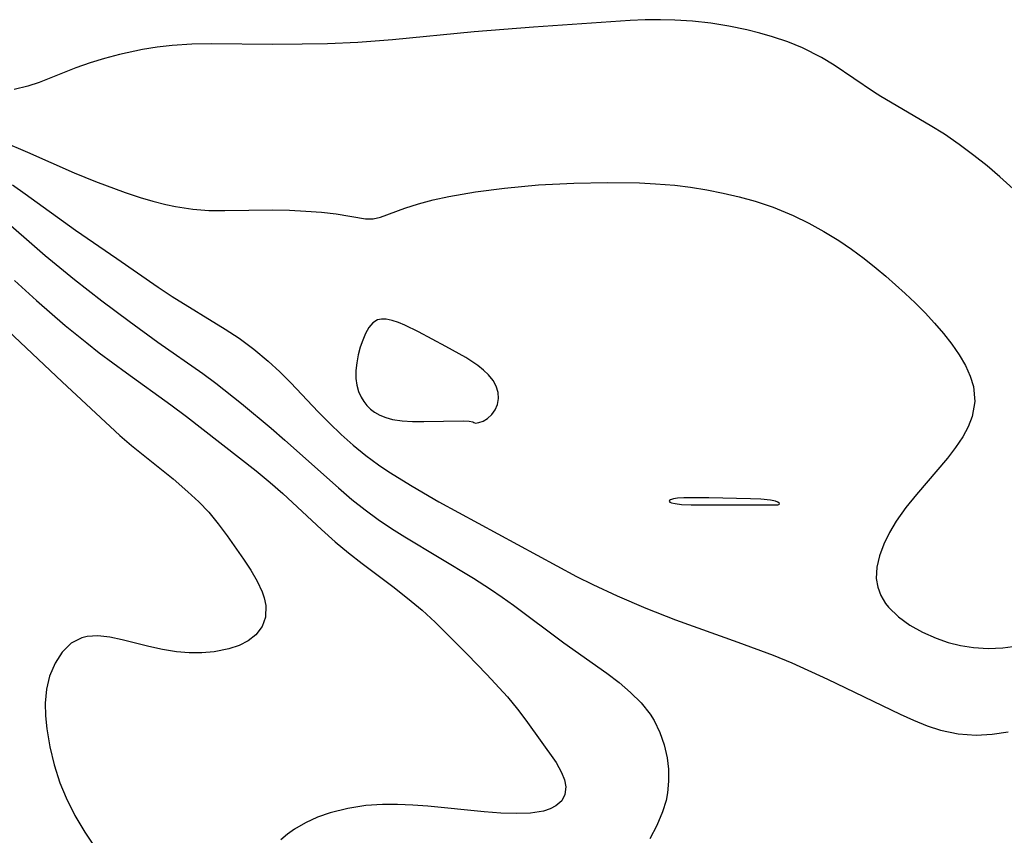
# Model space of a CAD drawing. Header units: metres. Extents: x 1073367 to 1082519, y 1569854 to 1574957.
# Tile 528 of 656: x 1078103 to 1078201, y 1573650 to 1573732. Entities that reach past the tile are written whole.
import ezdxf

# ---------------------------------------------------------------- set-up
doc = ezdxf.new("R2010")
doc.units = ezdxf.units.M
doc.layers.add('CGG_CurvaNivelLidar_v1', color=253, linetype='Continuous', lineweight=30)

msp = doc.modelspace()

# ---------------------------------------------------------------- linework, layer by layer
at = {"layer": 'CGG_CurvaNivelLidar_v1'}
for p, q in [((1078165.5881, 1573731.5959, 71), (1078164.0738, 1573731.5314, 71)), ((1078167.099, 1573731.6182, 71), (1078165.5881, 1573731.5959, 71)), ((1078168.5406, 1573731.585, 71), (1078167.099, 1573731.6182, 71)), ((1078154.4445, 1573730.8897, 71), (1078148.5256, 1573730.4112, 71)), ((1078164.0738, 1573731.5314, 71), (1078154.4445, 1573730.8897, 71)), ((1078170.288, 1573731.4659, 71), (1078168.5406, 1573731.585, 71)), ((1078172.1143, 1573731.2569, 71), (1078170.288, 1573731.4659, 71)), ((1078173.924, 1573730.9701, 71), (1078172.1143, 1573731.2569, 71)), ((1078175.7113, 1573730.6066, 71), (1078173.924, 1573730.9701, 71)), ((1078148.5256, 1573730.4112, 71), (1078140.3835, 1573729.6141, 71)), ((1078177.0063, 1573730.2877, 71), (1078175.7113, 1573730.6066, 71)), ((1078178.2808, 1573729.9202, 71), (1078177.0063, 1573730.2877, 71)), ((1078179.7902, 1573729.4037, 71), (1078178.2808, 1573729.9202, 71)), ((1078116.9474, 1573728.8841, 71), (1078115.466, 1573728.6428, 71)), ((1078118.4425, 1573729.0598, 71), (1078116.9474, 1573728.8841, 71)), ((1078120.3833, 1573729.1827, 71), (1078118.4425, 1573729.0598, 71)), ((1078122.3369, 1573729.2166, 71), (1078120.3833, 1573729.1827, 71)), ((1078128.434, 1573729.1399, 71), (1078122.3369, 1573729.2166, 71)), ((1078131.3727, 1573729.1629, 71), (1078128.434, 1573729.1399, 71)), ((1078133.9139, 1573729.2235, 71), (1078131.3727, 1573729.1629, 71)), ((1078136.9427, 1573729.3593, 71), (1078133.9139, 1573729.2235, 71)), ((1078140.3835, 1573729.6141, 71), (1078136.9427, 1573729.3593, 71)), ((1078181.2559, 1573728.8073, 71), (1078179.7902, 1573729.4037, 71)), ((1078183.148, 1573727.8672, 71), (1078181.2559, 1573728.8073, 71)), ((1078111.6931, 1573727.7572, 71), (1078110.242, 1573727.3141, 71)), ((1078113.1781, 1573728.1516, 71), (1078111.6931, 1573727.7572, 71)), ((1078115.466, 1573728.6428, 71), (1078113.1781, 1573728.1516, 71)), ((1078184.4221, 1573727.093, 71), (1078183.148, 1573727.8672, 71)), ((1078108.8338, 1573726.8273, 71), (1078105.1661, 1573725.3635, 71)), ((1078110.242, 1573727.3141, 71), (1078108.8338, 1573726.8273, 71)), ((1078188.3428, 1573724.4258, 71), (1078184.4221, 1573727.093, 71)), ((1078104.0517, 1573724.9772, 71), (1078102.678, 1573724.6779, 71)), ((1078105.1661, 1573725.3635, 71), (1078104.0517, 1573724.9772, 71)), ((1078189.055, 1573723.9703, 71), (1078188.3428, 1573724.4258, 71)), ((1078193.9727, 1573721.0787, 71), (1078189.055, 1573723.9703, 71)), ((1078195.3954, 1573720.1936, 71), (1078193.9727, 1573721.0787, 71)), ((1078196.8887, 1573719.1709, 71), (1078195.3954, 1573720.1936, 71)), ((1078101.5264, 1573719.4668, 70.5), (1078104.013, 1573718.4133, 70.5)), ((1078198.3442, 1573718.0887, 71), (1078196.8887, 1573719.1709, 71)), ((1078104.013, 1573718.4133, 70.5), (1078108.6735, 1573716.3655, 70.5)), ((1078199.6576, 1573717.0495, 71), (1078198.3442, 1573718.0887, 71)), ((1078200.9346, 1573715.9673, 71), (1078199.6576, 1573717.0495, 71)), ((1078108.6735, 1573716.3655, 70.5), (1078110.8002, 1573715.509, 70.5)), ((1078205.2328, 1573712.0606, 71), (1078200.9346, 1573715.9673, 71)), ((1078102.5229, 1573715.1449, 70), (1078103.7861, 1573714.2604, 70)), ((1078110.8002, 1573715.509, 70.5), (1078113.742, 1573714.3968, 70.5)), ((1078151.5591, 1573714.8445, 70.5), (1078154.9447, 1573715.1529, 70.5)), ((1078154.9447, 1573715.1529, 70.5), (1078158.477, 1573715.3398, 70.5)), ((1078158.477, 1573715.3398, 70.5), (1078161.8286, 1573715.3974, 70.5)), ((1078161.8286, 1573715.3974, 70.5), (1078165.0229, 1573715.3481, 70.5)), ((1078165.0229, 1573715.3481, 70.5), (1078166.6167, 1573715.2695, 70.5)), ((1078166.6167, 1573715.2695, 70.5), (1078168.5233, 1573715.111, 70.5)), ((1078168.5233, 1573715.111, 70.5), (1078170.1085, 1573714.9179, 70.5)), ((1078170.1085, 1573714.9179, 70.5), (1078171.7357, 1573714.6602, 70.5)), ((1078103.7861, 1573714.2604, 70), (1078108.7775, 1573710.6281, 70)), ((1078113.742, 1573714.3968, 70.5), (1078115.2254, 1573713.8977, 70.5)), ((1078144.4339, 1573713.6567, 70.5), (1078145.9917, 1573714.0011, 70.5)), ((1078145.9917, 1573714.0011, 70.5), (1078148.6657, 1573714.4726, 70.5)), ((1078148.6657, 1573714.4726, 70.5), (1078151.5591, 1573714.8445, 70.5)), ((1078171.7357, 1573714.6602, 70.5), (1078173.3504, 1573714.3448, 70.5)), ((1078173.3504, 1573714.3448, 70.5), (1078174.9495, 1573713.97, 70.5)), ((1078174.9495, 1573713.97, 70.5), (1078176.5286, 1573713.5298, 70.5)), ((1078099.9669, 1573713.1541, 69.5), (1078105.7667, 1573708.1329, 69.5)), ((1078115.2254, 1573713.8977, 70.5), (1078116.4996, 1573713.5218, 70.5)), ((1078116.4996, 1573713.5218, 70.5), (1078117.7802, 1573713.1969, 70.5)), ((1078117.7802, 1573713.1969, 70.5), (1078118.7546, 1573712.989, 70.5)), ((1078118.7546, 1573712.989, 70.5), (1078120.499, 1573712.7299, 70.5)), ((1078141.6317, 1573712.8475, 70.5), (1078142.9711, 1573713.2725, 70.5)), ((1078142.9711, 1573713.2725, 70.5), (1078144.4339, 1573713.6567, 70.5)), ((1078176.5286, 1573713.5298, 70.5), (1078178.3406, 1573712.9185, 70.5)), ((1078120.499, 1573712.7299, 70.5), (1078122.0834, 1573712.6179, 70.5)), ((1078122.0834, 1573712.6179, 70.5), (1078123.6714, 1573712.5892, 70.5)), ((1078123.6714, 1573712.5892, 70.5), (1078128.4465, 1573712.6581, 70.5)), ((1078128.4465, 1573712.6581, 70.5), (1078130.1325, 1573712.6278, 70.5)), ((1078130.1325, 1573712.6278, 70.5), (1078131.7638, 1573712.5482, 70.5)), ((1078131.7638, 1573712.5482, 70.5), (1078133.3163, 1573712.4244, 70.5)), ((1078133.3163, 1573712.4244, 70.5), (1078134.7602, 1573712.2599, 70.5)), ((1078134.7602, 1573712.2599, 70.5), (1078137.7036, 1573711.7751, 70.5)), ((1078139.1971, 1573711.9258, 70.5), (1078141.6317, 1573712.8475, 70.5)), ((1078178.3406, 1573712.9185, 70.5), (1078180.3283, 1573712.0896, 70.5)), ((1078180.3283, 1573712.0896, 70.5), (1078181.8769, 1573711.3332, 70.5)), ((1078137.7036, 1573711.7751, 70.5), (1078138.4562, 1573711.7709, 70.5)), ((1078138.4562, 1573711.7709, 70.5), (1078139.1971, 1573711.9258, 70.5)), ((1078181.8769, 1573711.3332, 70.5), (1078183.39, 1573710.5031, 70.5)), ((1078108.7775, 1573710.6281, 70), (1078112.9185, 1573707.8232, 70)), ((1078183.39, 1573710.5031, 70.5), (1078184.864, 1573709.6026, 70.5)), ((1078184.864, 1573709.6026, 70.5), (1078186.1453, 1573708.738, 70.5)), ((1078105.7667, 1573708.1329, 69.5), (1078108.6763, 1573705.7401, 69.5)), ((1078186.1453, 1573708.738, 70.5), (1078187.3912, 1573707.824, 70.5)), ((1078112.9185, 1573707.8232, 70), (1078117.0303, 1573704.96, 70)), ((1078187.3912, 1573707.824, 70.5), (1078188.6008, 1573706.8663, 70.5)), ((1078188.6008, 1573706.8663, 70.5), (1078189.5469, 1573706.0677, 70.5)), ((1078102.7138, 1573705.6209, 69), (1078104.9029, 1573703.6187, 69)), ((1078108.6763, 1573705.7401, 69.5), (1078111.4175, 1573703.6023, 69.5)), ((1078189.5469, 1573706.0677, 70.5), (1078191.4914, 1573704.3342, 70.5)), ((1078117.0303, 1573704.96, 70), (1078118.4143, 1573704.0346, 70)), ((1078191.4914, 1573704.3342, 70.5), (1078192.481, 1573703.3994, 70.5)), ((1078104.9029, 1573703.6187, 69), (1078107.7717, 1573701.1402, 69)), ((1078111.4175, 1573703.6023, 69.5), (1078114.1268, 1573701.56, 69.5)), ((1078118.4143, 1573704.0346, 70), (1078123.6967, 1573700.7922, 70)), ((1078192.481, 1573703.3994, 70.5), (1078193.478, 1573702.3944, 70.5)), ((1078193.478, 1573702.3944, 70.5), (1078194.4263, 1573701.3691, 70.5)), ((1078101.4922, 1573701.1705, 68.5), (1078107.4497, 1573695.5365, 68.5)), ((1078114.1268, 1573701.56, 69.5), (1078117.0137, 1573699.4864, 69.5)), ((1078138.4303, 1573701.3922, 70.5), (1078138.0417, 1573700.9318, 70.5)), ((1078138.8876, 1573701.6913, 70.5), (1078138.4303, 1573701.3922, 70.5)), ((1078139.3085, 1573701.7876, 70.5), (1078138.8876, 1573701.6913, 70.5)), ((1078139.7728, 1573701.7747, 70.5), (1078139.3085, 1573701.7876, 70.5)), ((1078140.3598, 1573701.651, 70.5), (1078139.7728, 1573701.7747, 70.5)), ((1078140.9811, 1573701.4391, 70.5), (1078140.3598, 1573701.651, 70.5)), ((1078141.6279, 1573701.1636, 70.5), (1078140.9811, 1573701.4391, 70.5)), ((1078194.4263, 1573701.3691, 70.5), (1078195.3197, 1573700.3294, 70.5)), ((1078107.7717, 1573701.1402, 69), (1078109.911, 1573699.4008, 69)), ((1078123.6967, 1573700.7922, 70), (1078125.0909, 1573699.8689, 70)), ((1078137.7079, 1573700.3535, 70.5), (1078137.4202, 1573699.6911, 70.5)), ((1078138.0417, 1573700.9318, 70.5), (1078137.7079, 1573700.3535, 70.5)), ((1078142.975, 1573700.4949, 70.5), (1078141.6279, 1573701.1636, 70.5)), ((1078145.7091, 1573699.0527, 70.5), (1078142.975, 1573700.4949, 70.5)), ((1078195.3197, 1573700.3294, 70.5), (1078196.1454, 1573699.2808, 70.5)), ((1078109.911, 1573699.4008, 69), (1078111.1613, 1573698.4327, 69)), ((1078117.0137, 1573699.4864, 69.5), (1078121.479, 1573696.3579, 69.5)), ((1078125.0909, 1573699.8689, 70), (1078126.5707, 1573698.7733, 70)), ((1078137.4202, 1573699.6911, 70.5), (1078137.1755, 1573698.9704, 70.5)), ((1078196.1454, 1573699.2808, 70.5), (1078196.8852, 1573698.2196, 70.5)), ((1078111.1613, 1573698.4327, 69), (1078113.8906, 1573696.4196, 69)), ((1078126.5707, 1573698.7733, 70), (1078127.9858, 1573697.6007, 70)), ((1078137.1755, 1573698.9704, 70.5), (1078136.9754, 1573698.2119, 70.5)), ((1078147.688, 1573697.9555, 70.5), (1078145.7091, 1573699.0527, 70.5)), ((1078127.9858, 1573697.6007, 70), (1078129.1523, 1573696.5349, 70)), ((1078136.8271, 1573697.432, 70.5), (1078136.744, 1573696.645, 70.5)), ((1078136.9754, 1573698.2119, 70.5), (1078136.8271, 1573697.432, 70.5)), ((1078148.906, 1573697.1393, 70.5), (1078147.688, 1573697.9555, 70.5)), ((1078196.8852, 1573698.2196, 70.5), (1078197.5132, 1573697.1421, 70.5)), ((1078113.8906, 1573696.4196, 69), (1078118.2987, 1573693.2491, 69)), ((1078121.479, 1573696.3579, 69.5), (1078122.78, 1573695.3862, 69.5)), ((1078129.1523, 1573696.5349, 70), (1078130.2685, 1573695.4233, 70)), ((1078136.744, 1573696.645, 70.5), (1078136.7467, 1573695.8643, 70.5)), ((1078149.4623, 1573696.6952, 70.5), (1078148.906, 1573697.1393, 70.5)), ((1078149.9745, 1573696.2195, 70.5), (1078149.4623, 1573696.6952, 70.5)), ((1078197.5132, 1573697.1421, 70.5), (1078197.9795, 1573696.1015, 70.5)), ((1078107.4497, 1573695.5365, 68.5), (1078113.2245, 1573690.1806, 68.5)), ((1078122.78, 1573695.3862, 69.5), (1078125.3298, 1573693.3708, 69.5)), ((1078130.2685, 1573695.4233, 70), (1078132.9895, 1573692.5284, 70)), ((1078136.7467, 1573695.8643, 70.5), (1078136.8357, 1573695.2074, 70.5)), ((1078150.4088, 1573695.6704, 70.5), (1078149.9745, 1573696.2195, 70.5)), ((1078150.7204, 1573695.0881, 70.5), (1078150.4088, 1573695.6704, 70.5)), ((1078197.9795, 1573696.1015, 70.5), (1078198.2972, 1573695.0494, 70.5)), ((1078136.8357, 1573695.2074, 70.5), (1078137.0068, 1573694.5766, 70.5)), ((1078137.0068, 1573694.5766, 70.5), (1078137.2621, 1573693.9852, 70.5)), ((1078150.9116, 1573694.475, 70.5), (1078150.7204, 1573695.0881, 70.5)), ((1078150.9657, 1573693.8586, 70.5), (1078150.9116, 1573694.475, 70.5)), ((1078198.2972, 1573695.0494, 70.5), (1078198.4407, 1573693.565, 70.5)), ((1078125.3298, 1573693.3708, 69.5), (1078128.2997, 1573690.8981, 69.5)), ((1078137.2621, 1573693.9852, 70.5), (1078137.5255, 1573693.5557, 70.5)), ((1078137.5255, 1573693.5557, 70.5), (1078137.8391, 1573693.1625, 70.5)), ((1078150.8694, 1573693.266, 70.5), (1078150.9657, 1573693.8586, 70.5)), ((1078198.4407, 1573693.565, 70.5), (1078198.1702, 1573692.0701, 70.5)), ((1078118.2987, 1573693.2491, 69), (1078119.8443, 1573692.0876, 69)), ((1078132.9895, 1573692.5284, 70), (1078134.119, 1573691.397, 70)), ((1078137.8391, 1573693.1625, 70.5), (1078138.1997, 1573692.8077, 70.5)), ((1078138.1997, 1573692.8077, 70.5), (1078138.6032, 1573692.4988, 70.5)), ((1078138.6032, 1573692.4988, 70.5), (1078139.1364, 1573692.1968, 70.5)), ((1078150.274, 1573692.2611, 70.5), (1078150.6265, 1573692.7276, 70.5)), ((1078150.6265, 1573692.7276, 70.5), (1078150.8694, 1573693.266, 70.5)), ((1078119.8443, 1573692.0876, 69), (1078126.7928, 1573686.6568, 69)), ((1078134.119, 1573691.397, 70), (1078135.2805, 1573690.2939, 70)), ((1078139.1364, 1573692.1968, 70.5), (1078139.7176, 1573691.9623, 70.5)), ((1078139.7176, 1573691.9623, 70.5), (1078140.3982, 1573691.7882, 70.5)), ((1078140.3982, 1573691.7882, 70.5), (1078141.3451, 1573691.6565, 70.5)), ((1078141.3451, 1573691.6565, 70.5), (1078142.3953, 1573691.5909, 70.5)), ((1078142.3953, 1573691.5909, 70.5), (1078143.4974, 1573691.5725, 70.5)), ((1078143.4974, 1573691.5725, 70.5), (1078147.4276, 1573691.6293, 70.5)), ((1078147.4276, 1573691.6293, 70.5), (1078148.045, 1573691.6053, 70.5)), ((1078148.045, 1573691.6053, 70.5), (1078148.4033, 1573691.555, 70.5)), ((1078148.4033, 1573691.555, 70.5), (1078148.5, 1573691.4834, 70.5)), ((1078148.5, 1573691.4834, 70.5), (1078148.6632, 1573691.4247, 70.5)), ((1078148.6632, 1573691.4247, 70.5), (1078148.9913, 1573691.4673, 70.5)), ((1078148.9913, 1573691.4673, 70.5), (1078149.4196, 1573691.6223, 70.5)), ((1078149.4196, 1573691.6223, 70.5), (1078149.8566, 1573691.8872, 70.5)), ((1078149.8566, 1573691.8872, 70.5), (1078150.274, 1573692.2611, 70.5)), ((1078198.1702, 1573692.0701, 70.5), (1078197.7734, 1573691.0532, 70.5)), ((1078128.2997, 1573690.8981, 69.5), (1078129.6538, 1573689.7196, 69.5)), ((1078197.7734, 1573691.0532, 70.5), (1078197.2371, 1573690.0506, 70.5)), ((1078113.2245, 1573690.1806, 68.5), (1078114.3778, 1573689.1799, 68.5)), ((1078129.6538, 1573689.7196, 69.5), (1078134.9921, 1573684.9578, 69.5)), ((1078135.2805, 1573690.2939, 70), (1078136.4816, 1573689.2233, 70)), ((1078197.2371, 1573690.0506, 70.5), (1078196.5186, 1573688.9714, 70.5)), ((1078114.3778, 1573689.1799, 68.5), (1078118.5278, 1573685.8447, 68.5)), ((1078136.4816, 1573689.2233, 70), (1078137.7223, 1573688.2015, 70)), ((1078196.5186, 1573688.9714, 70.5), (1078195.6995, 1573687.9068, 70.5)), ((1078137.7223, 1573688.2015, 70), (1078139.0098, 1573687.2428, 70)), ((1078195.6995, 1573687.9068, 70.5), (1078192.6049, 1573684.2916, 70.5)), ((1078126.7928, 1573686.6568, 69), (1078128.2031, 1573685.4916, 69)), ((1078139.0098, 1573687.2428, 70), (1078140.0225, 1573686.5623, 70)), ((1078140.0225, 1573686.5623, 70), (1078142.3591, 1573685.1154, 70)), ((1078118.5278, 1573685.8447, 68.5), (1078120.0001, 1573684.5755, 68.5)), ((1078128.2031, 1573685.4916, 69), (1078129.458, 1573684.397, 69)), ((1078120.0001, 1573684.5755, 68.5), (1078121.0704, 1573683.5715, 68.5)), ((1078134.9921, 1573684.9578, 69.5), (1078136.3462, 1573683.8087, 69.5)), ((1078142.3591, 1573685.1154, 70), (1078145.0137, 1573683.5715, 70)), ((1078121.0704, 1573683.5715, 68.5), (1078122.0712, 1573682.5248, 68.5)), ((1078129.458, 1573684.397, 69), (1078133.3146, 1573680.8025, 69)), ((1078136.3462, 1573683.8087, 69.5), (1078137.6629, 1573682.756, 69.5)), ((1078145.0137, 1573683.5715, 70), (1078158.7142, 1573676.1438, 70)), ((1078167.9932, 1573683.6978, 70.5), (1078167.9608, 1573683.6265, 70.5)), ((1078167.9608, 1573683.6265, 70.5), (1078168.0308, 1573683.5466, 70.5)), ((1078168.0971, 1573683.7692, 70.5), (1078167.9932, 1573683.6978, 70.5)), ((1078168.0308, 1573683.5466, 70.5), (1078168.2015, 1573683.4756, 70.5)), ((1078168.4138, 1573683.8749, 70.5), (1078168.0971, 1573683.7692, 70.5)), ((1078168.7829, 1573683.93, 70.5), (1078168.4138, 1573683.8749, 70.5)), ((1078169.4197, 1573683.9669, 70.5), (1078168.7829, 1573683.93, 70.5)), ((1078171.9047, 1573683.9727, 70.5), (1078169.4197, 1573683.9669, 70.5)), ((1078176.0784, 1573683.8843, 70.5), (1078171.9047, 1573683.9727, 70.5)), ((1078177.1021, 1573683.8349, 70.5), (1078176.0784, 1573683.8843, 70.5)), ((1078178.0778, 1573683.7229, 70.5), (1078177.1021, 1573683.8349, 70.5)), ((1078178.5505, 1573683.6216, 70.5), (1078178.0778, 1573683.7229, 70.5)), ((1078178.7946, 1573683.5378, 70.5), (1078178.5505, 1573683.6216, 70.5)), ((1078178.9366, 1573683.4516, 70.5), (1078178.7946, 1573683.5378, 70.5)), ((1078192.6049, 1573684.2916, 70.5), (1078191.5491, 1573682.9888, 70.5)), ((1078122.0712, 1573682.5248, 68.5), (1078123.0247, 1573681.3775, 68.5)), ((1078137.6629, 1573682.756, 69.5), (1078138.9694, 1573681.8023, 69.5)), ((1078168.2015, 1573683.4756, 70.5), (1078168.562, 1573683.3914, 70.5)), ((1078168.562, 1573683.3914, 70.5), (1078169.1818, 1573683.3147, 70.5)), ((1078169.1818, 1573683.3147, 70.5), (1078170.1498, 1573683.2643, 70.5)), ((1078170.1498, 1573683.2643, 70.5), (1078178.5, 1573683.2668, 70.5)), ((1078178.5, 1573683.2668, 70.5), (1078178.7855, 1573683.264, 70.5)), ((1078178.7855, 1573683.264, 70.5), (1078178.9021, 1573683.3076, 70.5)), ((1078178.9021, 1573683.3076, 70.5), (1078178.966, 1573683.37, 70.5)), ((1078178.966, 1573683.37, 70.5), (1078178.9366, 1573683.4516, 70.5)), ((1078191.5491, 1573682.9888, 70.5), (1078190.5936, 1573681.6532, 70.5)), ((1078138.9694, 1573681.8023, 69.5), (1078140.2806, 1573680.9228, 69.5)), ((1078190.5936, 1573681.6532, 70.5), (1078189.9143, 1573680.5072, 70.5)), ((1078123.0247, 1573681.3775, 68.5), (1078123.9056, 1573680.1963, 68.5)), ((1078133.3146, 1573680.8025, 69), (1078134.659, 1573679.597, 69)), ((1078140.2806, 1573680.9228, 69.5), (1078141.6201, 1573680.0785, 69.5)), ((1078123.9056, 1573680.1963, 68.5), (1078125.5261, 1573677.8715, 68.5)), ((1078134.659, 1573679.597, 69), (1078135.9949, 1573678.488, 69)), ((1078141.6201, 1573680.0785, 69.5), (1078148.4713, 1573675.9565, 69.5)), ((1078189.9143, 1573680.5072, 70.5), (1078189.3562, 1573679.3474, 70.5)), ((1078189.3562, 1573679.3474, 70.5), (1078188.931, 1573678.1881, 70.5)), ((1078125.5261, 1573677.8715, 68.5), (1078126.2569, 1573676.7552, 68.5)), ((1078135.9949, 1573678.488, 69), (1078137.366, 1573677.4169, 69)), ((1078188.931, 1573678.1881, 70.5), (1078188.6706, 1573677.0466, 70.5)), ((1078126.2569, 1573676.7552, 68.5), (1078126.8962, 1573675.6621, 68.5)), ((1078137.366, 1573677.4169, 69), (1078140.4084, 1573675.1336, 69)), ((1078188.6706, 1573677.0466, 70.5), (1078188.6158, 1573675.9368, 70.5)), ((1078126.8962, 1573675.6621, 68.5), (1078127.4002, 1573674.5939, 68.5)), ((1078148.4713, 1573675.9565, 69.5), (1078150.1599, 1573674.867, 69.5)), ((1078158.7142, 1573676.1438, 70), (1078160.3497, 1573675.3356, 70)), ((1078188.6158, 1573675.9368, 70.5), (1078188.7538, 1573675.0572, 70.5)), ((1078140.4084, 1573675.1336, 69), (1078141.8971, 1573673.9779, 69)), ((1078150.1599, 1573674.867, 69.5), (1078151.3153, 1573674.076, 69.5)), ((1078160.3497, 1573675.3356, 70), (1078162.79, 1573674.1998, 70)), ((1078188.7538, 1573675.0572, 70.5), (1078189.0588, 1573674.2261, 70.5)), ((1078127.4002, 1573674.5939, 68.5), (1078127.6118, 1573673.9868, 68.5)), ((1078127.6118, 1573673.9868, 68.5), (1078127.7754, 1573673.2466, 68.5)), ((1078141.8971, 1573673.9779, 69), (1078143.3412, 1573672.7693, 69)), ((1078151.3153, 1573674.076, 69.5), (1078152.4533, 1573673.2611, 69.5)), ((1078162.79, 1573674.1998, 70), (1078165.6429, 1573672.9719, 70)), ((1078189.0588, 1573674.2261, 70.5), (1078189.5312, 1573673.4465, 70.5)), ((1078127.7754, 1573673.2466, 68.5), (1078127.7408, 1573672.0656, 68.5)), ((1078143.3412, 1573672.7693, 69), (1078144.6281, 1573671.5852, 69)), ((1078152.4533, 1573673.2611, 69.5), (1078157.4753, 1573669.5255, 69.5)), ((1078165.6429, 1573672.9719, 70), (1078168.604, 1573671.8029, 70)), ((1078189.5312, 1573673.4465, 70.5), (1078189.824, 1573673.0776, 70.5)), ((1078189.824, 1573673.0776, 70.5), (1078190.8316, 1573672.1009, 70.5)), ((1078127.7408, 1573672.0656, 68.5), (1078127.3837, 1573671.1336, 68.5)), ((1078168.604, 1573671.8029, 70), (1078174.8169, 1573669.594, 70)), ((1078190.8316, 1573672.1009, 70.5), (1078191.9535, 1573671.2918, 70.5)), ((1078127.3837, 1573671.1336, 68.5), (1078126.7521, 1573670.3188, 68.5)), ((1078144.6281, 1573671.5852, 69), (1078145.8835, 1573670.362, 69)), ((1078191.9535, 1573671.2918, 70.5), (1078193.208, 1573670.5813, 70.5)), ((1078109.4143, 1573670.0244, 68.5), (1078108.3627, 1573669.4671, 68.5)), ((1078109.9393, 1573670.1522, 68.5), (1078109.4143, 1573670.0244, 68.5)), ((1078111.0296, 1573670.2107, 68.5), (1078109.9393, 1573670.1522, 68.5)), ((1078112.2081, 1573670.082, 68.5), (1078111.0296, 1573670.2107, 68.5)), ((1078113.4548, 1573669.8284, 68.5), (1078112.2081, 1573670.082, 68.5)), ((1078116.0996, 1573669.164, 68.5), (1078113.4548, 1573669.8284, 68.5)), ((1078126.7521, 1573670.3188, 68.5), (1078126.0003, 1573669.727, 68.5)), ((1078145.8835, 1573670.362, 69), (1078147.8427, 1573668.4032, 69)), ((1078193.208, 1573670.5813, 70.5), (1078194.5632, 1573669.9767, 70.5)), ((1078194.5632, 1573669.9767, 70.5), (1078195.7669, 1573669.5598, 70.5)), ((1078108.3627, 1573669.4671, 68.5), (1078107.4753, 1573668.5964, 68.5)), ((1078117.4721, 1573668.8542, 68.5), (1078116.0996, 1573669.164, 68.5)), ((1078118.8593, 1573668.6262, 68.5), (1078117.4721, 1573668.8542, 68.5)), ((1078124.0773, 1573668.9036, 68.5), (1078122.6019, 1573668.6259, 68.5)), ((1078125.0981, 1573669.2543, 68.5), (1078124.0773, 1573668.9036, 68.5)), ((1078126.0003, 1573669.727, 68.5), (1078125.0981, 1573669.2543, 68.5)), ((1078157.4753, 1573669.5255, 69.5), (1078161.7552, 1573666.4912, 69.5)), ((1078174.8169, 1573669.594, 70), (1078178.3428, 1573668.2743, 70)), ((1078195.7669, 1573669.5598, 70.5), (1078197.0138, 1573669.2413, 70.5)), ((1078197.0138, 1573669.2413, 70.5), (1078198.2952, 1573669.0381, 70.5)), ((1078198.2952, 1573669.0381, 70.5), (1078199.7513, 1573668.9636, 70.5)), ((1078199.7513, 1573668.9636, 70.5), (1078201.2281, 1573669.0297, 70.5)), ((1078201.2281, 1573669.0297, 70.5), (1078202.7136, 1573669.2143, 70.5)), ((1078107.4753, 1573668.5964, 68.5), (1078106.7546, 1573667.4843, 68.5)), ((1078120.1307, 1573668.5252, 68.5), (1078118.8593, 1573668.6262, 68.5)), ((1078121.3851, 1573668.5271, 68.5), (1078120.1307, 1573668.5252, 68.5)), ((1078122.6019, 1573668.6259, 68.5), (1078121.3851, 1573668.5271, 68.5)), ((1078147.8427, 1573668.4032, 69), (1078149.7983, 1573666.373, 69)), ((1078178.3428, 1573668.2743, 70), (1078180.1866, 1573667.5082, 70)), ((1078106.7546, 1573667.4843, 68.5), (1078106.2163, 1573666.1866, 68.5)), ((1078180.1866, 1573667.5082, 70), (1078183.7501, 1573665.9069, 70)), ((1078106.2163, 1573666.1866, 68.5), (1078105.9053, 1573664.8876, 68.5)), ((1078149.7983, 1573666.373, 69), (1078151.8493, 1573664.1267, 69)), ((1078161.7552, 1573666.4912, 69.5), (1078162.9772, 1573665.5539, 69.5)), ((1078183.7501, 1573665.9069, 70), (1078191.005, 1573662.4076, 70)), ((1078105.9053, 1573664.8876, 68.5), (1078105.768, 1573663.5045, 68.5)), ((1078162.9772, 1573665.5539, 69.5), (1078164.123, 1573664.5746, 69.5)), ((1078151.8493, 1573664.1267, 69), (1078152.8652, 1573662.9136, 69)), ((1078164.123, 1573664.5746, 69.5), (1078165.1626, 1573663.5355, 69.5)), ((1078105.768, 1573663.5045, 68.5), (1078105.7905, 1573662.2452, 68.5)), ((1078152.8652, 1573662.9136, 69), (1078153.6941, 1573661.8206, 69)), ((1078165.1626, 1573663.5355, 69.5), (1078166.0591, 1573662.4154, 69.5)), ((1078105.7905, 1573662.2452, 68.5), (1078105.9201, 1573660.953, 68.5)), ((1078166.0591, 1573662.4154, 69.5), (1078166.4719, 1573661.7649, 69.5)), ((1078191.005, 1573662.4076, 70), (1078192.3361, 1573661.7956, 70)), ((1078105.9201, 1573660.953, 68.5), (1078106.2257, 1573659.1588, 68.5)), ((1078153.6941, 1573661.8206, 69), (1078156.6908, 1573657.5838, 69)), ((1078166.4719, 1573661.7649, 69.5), (1078167.0493, 1573660.5892, 69.5)), ((1078192.3361, 1573661.7956, 70), (1078193.6724, 1573661.2507, 70)), ((1078193.6724, 1573661.2507, 70), (1078195.0241, 1573660.8075, 70)), ((1078167.0493, 1573660.5892, 69.5), (1078167.4759, 1573659.3513, 69.5)), ((1078195.0241, 1573660.8075, 70), (1078196.7822, 1573660.4381, 70)), ((1078196.7822, 1573660.4381, 70), (1078198.5646, 1573660.3079, 70)), ((1078198.5646, 1573660.3079, 70), (1078200.1531, 1573660.3997, 70)), ((1078200.1531, 1573660.3997, 70), (1078201.7463, 1573660.648, 70)), ((1078106.2257, 1573659.1588, 68.5), (1078106.6664, 1573657.349, 68.5)), ((1078167.4759, 1573659.3513, 69.5), (1078167.7611, 1573658.0703, 69.5)), ((1078167.7611, 1573658.0703, 69.5), (1078167.8964, 1573656.9124, 69.5)), ((1078106.6664, 1573657.349, 68.5), (1078107.2457, 1573655.5513, 68.5)), ((1078156.6908, 1573657.5838, 69), (1078157.2466, 1573656.6009, 69)), ((1078157.2466, 1573656.6009, 69), (1078157.5276, 1573655.8726, 69)), ((1078167.8964, 1573656.9124, 69.5), (1078167.915, 1573655.7447, 69.5)), ((1078107.2457, 1573655.5513, 68.5), (1078107.8531, 1573654.0626, 68.5)), ((1078157.5276, 1573655.8726, 69), (1078157.6563, 1573655.1742, 69)), ((1078157.6563, 1573655.1742, 69), (1078157.5735, 1573654.398, 69)), ((1078167.915, 1573655.7447, 69.5), (1078167.8051, 1573654.577, 69.5)), ((1078107.8531, 1573654.0626, 68.5), (1078108.7306, 1573652.3215, 68.5)), ((1078157.5735, 1573654.398, 69), (1078157.2536, 1573653.7873, 69)), ((1078167.8051, 1573654.577, 69.5), (1078167.6551, 1573653.8094, 69.5)), ((1078137.7301, 1573653.2961, 69), (1078135.9246, 1573653.0167, 69)), ((1078139.3879, 1573653.4161, 69), (1078137.7301, 1573653.2961, 69)), ((1078140.8917, 1573653.4216, 69), (1078139.3879, 1573653.4161, 69)), ((1078142.4054, 1573653.3516, 69), (1078140.8917, 1573653.4216, 69)), ((1078143.9214, 1573653.2296, 69), (1078142.4054, 1573653.3516, 69)), ((1078149.5365, 1573652.6623, 69), (1078143.9214, 1573653.2296, 69)), ((1078156.6712, 1573653.2598, 69), (1078156.0992, 1573652.9665, 69)), ((1078157.2536, 1573653.7873, 69), (1078156.6712, 1573653.2598, 69)), ((1078167.6551, 1573653.8094, 69.5), (1078167.3124, 1573652.6635, 69.5)), ((1078108.7306, 1573652.3215, 68.5), (1078109.7219, 1573650.6634, 68.5)), ((1078132.9218, 1573652.1337, 69), (1078131.7285, 1573651.591, 69)), ((1078134.1904, 1573652.5809, 69), (1078132.9218, 1573652.1337, 69)), ((1078135.9246, 1573653.0167, 69), (1078134.1904, 1573652.5809, 69)), ((1078151.1759, 1573652.5479, 69), (1078149.5365, 1573652.6623, 69)), ((1078152.7286, 1573652.5003, 69), (1078151.1759, 1573652.5479, 69)), ((1078154.1605, 1573652.5547, 69), (1078152.7286, 1573652.5003, 69)), ((1078155.4274, 1573652.753, 69), (1078154.1605, 1573652.5547, 69)), ((1078156.0992, 1573652.9665, 69), (1078155.4274, 1573652.753, 69)), ((1078167.3124, 1573652.6635, 69.5), (1078166.7451, 1573651.3126, 69.5)), ((1078131.7285, 1573651.591, 69), (1078130.6289, 1573650.953, 69)), ((1078166.7451, 1573651.3126, 69.5), (1078166.0433, 1573649.9835, 69.5)), ((1078109.7219, 1573650.6634, 68.5), (1078110.7938, 1573649.0449, 68.5)), ((1078129.9122, 1573650.4377, 69), (1078129.2607, 1573649.877, 69)), ((1078130.6289, 1573650.953, 69), (1078129.9122, 1573650.4377, 69))]:
    msp.add_line(p, q, dxfattribs=at)

doc.saveas('drawing.dxf')
